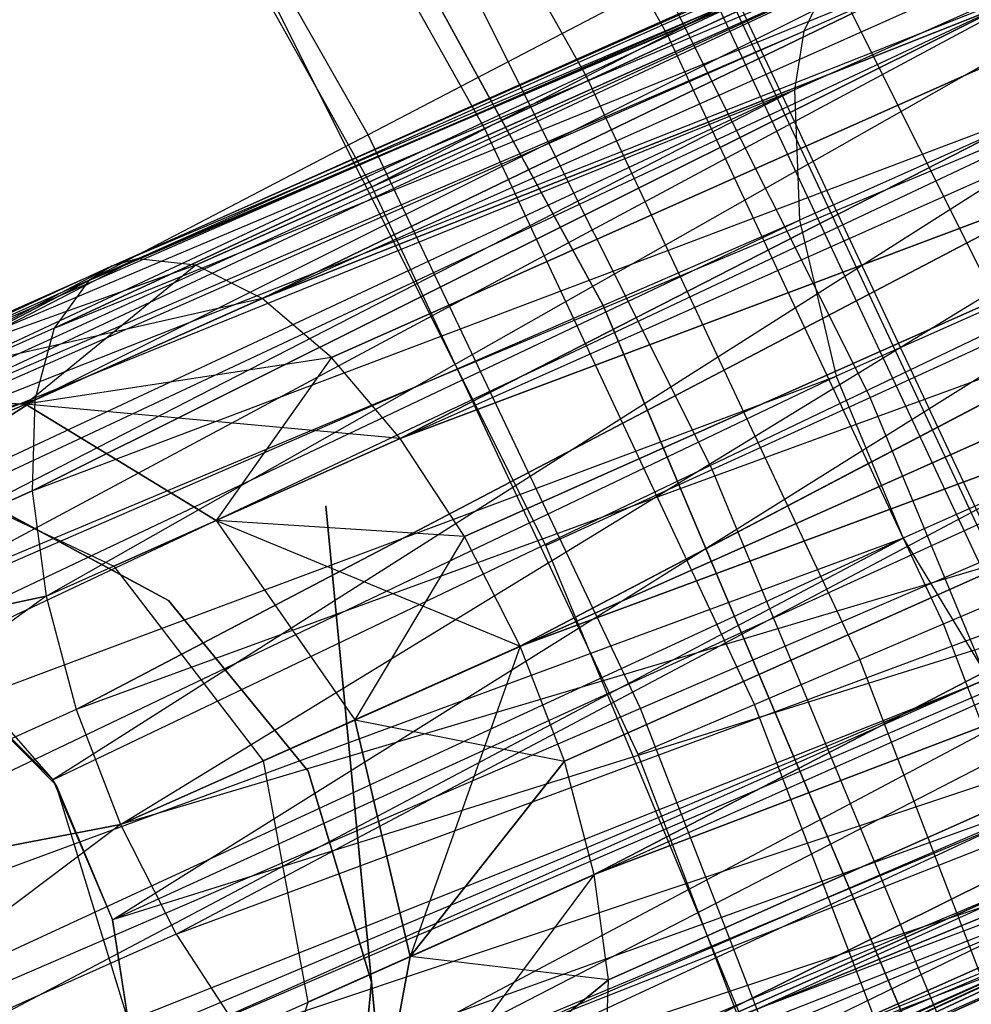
# Model space of a CAD drawing. Extents: x 0.3 to 7.1, y -3.38 to 3.38.
# Tile 324 of 394: x 5.11 to 5.3, y 0.6 to 0.8. Entities that reach past the tile are written whole.
import ezdxf

# ---------------------------------------------------------------- set-up
doc = ezdxf.new("R2010")
doc.units = 0
doc.header["$LTSCALE"] = 2.54
doc.layers.get('0').update_dxf_attribs({"linetype": 'CONTINUOUS'})

# ---------------------------------------------------------------- blocks, each defined once
blk = doc.blocks.new('SINGLES_B_BB_STL')
at = {"color": 0}
for p, q in [((5.23906, 0.79319, 42.07123), (5.17704, 0.90369, 42.07123)), ((5.23906, 0.79319, 42.07123), (5.17704, 0.90369, 42.07123)), ((5.12636, 0.74537, 13.93882), (5.48167, 0.89725, 13.7765)), ((5.12636, 0.74537, 13.93882), (5.48167, 0.89725, 13.7765)), ((5.13076, 0.74813, 14.31155), (5.48167, 0.89725, 14.48477)), ((5.13076, 0.74813, 14.31155), (5.48167, 0.89725, 14.48477)), ((5.13076, 0.74813, 13.94972), (5.48167, 0.89725, 13.7765)), ((5.13076, 0.74813, 13.94972), (5.48167, 0.89725, 13.7765)), ((5.13575, 0.74955, 14.30065), (5.48167, 0.89725, 14.48477)), ((5.13575, 0.74955, 14.30065), (5.48167, 0.89725, 14.48477)), ((5.13575, 0.74955, 13.96062), (5.48167, 0.89725, 13.7765)), ((5.13575, 0.74955, 13.96062), (5.48167, 0.89725, 13.7765)), ((5.48167, 0.89725, 14.48477), (5.14721, 0.74834, 14.27947)), ((5.48167, 0.89725, 14.48477), (5.14721, 0.74834, 14.27947)), ((5.14721, 0.74834, 13.9818), (5.48167, 0.89725, 13.7765)), ((5.14721, 0.74834, 13.9818), (5.48167, 0.89725, 13.7765)), ((5.48167, 0.89725, 14.48477), (5.16008, 0.74181, 14.26016)), ((5.48167, 0.89725, 14.48477), (5.16008, 0.74181, 14.26016)), ((5.16008, 0.74181, 14.0011), (5.48167, 0.89725, 13.7765)), ((5.16008, 0.74181, 14.0011), (5.48167, 0.89725, 13.7765)), ((5.22332, 0.7851, 42.08893), (5.16194, 0.89447, 42.08893)), ((5.22332, 0.7851, 42.08893), (5.16194, 0.89447, 42.08893)), ((5.11584, 0.72211, 13.89833), (5.45547, 0.8919, 13.7368)), ((5.11584, 0.72211, 13.89833), (5.45547, 0.8919, 13.7368)), ((5.45547, 0.8919, 14.52447), (5.11959, 0.73604, 14.34362)), ((5.45547, 0.8919, 14.52447), (5.11959, 0.73604, 14.34362)), ((5.11959, 0.73604, 13.91764), (5.45547, 0.8919, 13.7368)), ((5.11959, 0.73604, 13.91764), (5.45547, 0.8919, 13.7368)), ((5.12636, 0.74537, 14.32245), (5.45547, 0.8919, 14.52447)), ((5.12636, 0.74537, 14.32245), (5.45547, 0.8919, 14.52447)), ((5.12636, 0.74537, 13.93882), (5.45547, 0.8919, 13.7368)), ((5.12636, 0.74537, 13.93882), (5.45547, 0.8919, 13.7368)), ((5.13076, 0.74813, 14.31155), (5.45547, 0.8919, 14.52447)), ((5.13076, 0.74813, 14.31155), (5.45547, 0.8919, 14.52447)), ((5.22655, 0.7405, 41.9), (5.14378, 0.89151, 41.9)), ((5.14378, 0.89151, 41.7), (5.22655, 0.7405, 41.7)), ((5.14378, 0.89151, 41.7), (5.22655, 0.7405, 41.7)), ((5.22655, 0.7405, 41.9), (5.14378, 0.89151, 41.9)), ((5.20349, 0.7749, 42.10029), (5.1429, 0.88285, 42.10029)), ((5.20349, 0.7749, 42.10029), (5.1429, 0.88285, 42.10029)), ((5.18074, 0.77372, 5.06027), (5.11955, 0.88124, 5.06027)), ((5.18074, 0.77372, 5.06027), (5.11955, 0.88124, 5.06027)), ((5.5125, 0.88121, 14.45186), (5.16008, 0.74181, 14.26016)), ((5.5125, 0.88121, 14.45186), (5.16008, 0.74181, 14.26016)), ((5.16008, 0.74181, 14.0011), (5.5125, 0.88121, 13.80941)), ((5.16008, 0.74181, 14.0011), (5.5125, 0.88121, 13.80941)), ((5.5125, 0.88121, 14.45186), (5.17361, 0.73033, 14.24384)), ((5.5125, 0.88121, 14.45186), (5.17361, 0.73033, 14.24384)), ((5.17361, 0.73033, 14.01743), (5.5125, 0.88121, 13.80941)), ((5.17361, 0.73033, 14.01743), (5.5125, 0.88121, 13.80941)), ((5.5125, 0.88121, 14.45186), (5.18702, 0.71458, 14.23145)), ((5.5125, 0.88121, 14.45186), (5.18702, 0.71458, 14.23145)), ((5.18702, 0.71458, 14.02982), (5.5125, 0.88121, 13.80941)), ((5.18702, 0.71458, 14.02982), (5.5125, 0.88121, 13.80941)), ((5.44747, 0.87482, 41.40928), (5.26566, 0.79388, 41.52061)), ((5.44747, 0.87482, 41.40928), (5.26566, 0.79388, 41.52061)), ((5.1218, 0.86997, 42.10421), (5.1815, 0.76359, 42.10421)), ((5.1218, 0.86997, 42.10421), (5.1815, 0.76359, 42.10421)), ((5.43991, 0.86639, 14.56186), (5.11531, 0.70437, 14.37926)), ((5.43991, 0.86639, 14.56186), (5.11531, 0.70437, 14.37926)), ((5.11531, 0.70437, 13.88201), (5.43991, 0.86639, 13.69941)), ((5.11531, 0.70437, 13.88201), (5.43991, 0.86639, 13.69941)), ((5.11584, 0.72211, 14.36293), (5.43991, 0.86639, 14.56186)), ((5.11584, 0.72211, 14.36293), (5.43991, 0.86639, 14.56186)), ((5.11584, 0.72211, 13.89833), (5.43991, 0.86639, 13.69941)), ((5.11584, 0.72211, 13.89833), (5.43991, 0.86639, 13.69941)), ((5.11805, 0.68387, 13.86962), (5.43991, 0.86639, 13.69941)), ((5.11805, 0.68387, 13.86962), (5.43991, 0.86639, 13.69941)), ((5.11959, 0.73604, 14.34362), (5.43991, 0.86639, 14.56186)), ((5.11959, 0.73604, 14.34362), (5.43991, 0.86639, 14.56186)), ((5.44467, 0.86302, 41.39734), (5.2638, 0.78249, 41.50809)), ((5.44467, 0.86302, 41.39734), (5.2638, 0.78249, 41.50809)), ((5.5409, 0.84747, 14.43327), (5.18702, 0.71458, 14.23145)), ((5.5409, 0.84747, 14.43327), (5.18702, 0.71458, 14.23145)), ((5.18702, 0.71458, 14.02982), (5.5409, 0.84747, 13.82799)), ((5.18702, 0.71458, 14.02982), (5.5409, 0.84747, 13.82799)), ((5.5409, 0.84747, 14.43327), (5.19951, 0.69547, 14.22372)), ((5.5409, 0.84747, 14.43327), (5.19951, 0.69547, 14.22372)), ((5.19951, 0.69547, 14.03755), (5.5409, 0.84747, 13.82799)), ((5.19951, 0.69547, 14.03755), (5.5409, 0.84747, 13.82799)), ((5.5409, 0.84747, 14.43327), (5.21038, 0.67411, 14.22109)), ((5.5409, 0.84747, 14.43327), (5.21038, 0.67411, 14.22109)), ((5.21038, 0.67411, 14.04018), (5.5409, 0.84747, 13.82799)), ((5.21038, 0.67411, 14.04018), (5.5409, 0.84747, 13.82799)), ((5.24958, 0.84815, 42.1493), (5.30613, 0.73518, 42.1493)), ((5.24958, 0.84815, 42.1493), (5.30613, 0.73518, 42.1493)), ((5.44425, 0.83701, 41.37954), (5.26478, 0.75711, 41.48944)), ((5.44425, 0.83701, 41.37954), (5.26478, 0.75711, 41.48944)), ((5.29352, 0.8325, 4.91283), (5.18074, 0.77372, 5.06027)), ((5.29352, 0.8325, 4.91283), (5.18074, 0.77372, 5.06027)), ((5.22295, 0.83362, 42.16836), (5.27853, 0.72258, 42.16836)), ((5.22295, 0.83362, 42.16836), (5.27853, 0.72258, 42.16836)), ((5.11531, 0.70437, 14.37926), (5.43855, 0.82657, 14.58838)), ((5.11531, 0.70437, 14.37926), (5.43855, 0.82657, 14.58838)), ((5.11805, 0.68387, 14.39164), (5.43855, 0.82657, 14.58838)), ((5.11805, 0.68387, 14.39164), (5.43855, 0.82657, 14.58838)), ((5.11805, 0.68387, 13.86962), (5.43855, 0.82657, 13.67289)), ((5.11805, 0.68387, 13.86962), (5.43855, 0.82657, 13.67289)), ((5.43855, 0.82657, 14.58838), (5.12388, 0.6618, 14.39938)), ((5.43855, 0.82657, 14.58838), (5.12388, 0.6618, 14.39938)), ((5.12388, 0.6618, 13.86189), (5.43855, 0.82657, 13.67289)), ((5.12388, 0.6618, 13.86189), (5.43855, 0.82657, 13.67289)), ((5.13249, 0.63943, 13.85926), (5.43855, 0.82657, 13.67289)), ((5.13249, 0.63943, 13.85926), (5.43855, 0.82657, 13.67289)), ((5.31737, 0.65927, 41.65421), (5.24099, 0.82246, 41.65421)), ((5.31737, 0.65927, 41.65421), (5.24099, 0.82246, 41.65421)), ((5.19327, 0.81741, 42.18019), (5.24777, 0.70853, 42.18019)), ((5.19327, 0.81741, 42.18019), (5.24777, 0.70853, 42.18019)), ((4.99302, 0.6868, 41.69962), (5.29761, 0.81557, 41.59578)), ((4.99302, 0.6868, 41.69962), (5.29761, 0.81557, 41.59578)), ((4.99302, 0.6868, 41.69962), (5.28072, 0.81489, 41.56472)), ((4.99302, 0.6868, 41.69962), (5.28072, 0.81489, 41.56472)), ((5.29761, 0.81557, 41.59578), (5.03505, 0.69566, 41.72901)), ((5.29761, 0.81557, 41.59578), (5.03505, 0.69566, 41.72901)), ((5.04049, 0.69547, 41.73241), (5.29761, 0.81557, 41.59578)), ((5.04049, 0.69547, 41.73241), (5.29761, 0.81557, 41.59578)), ((4.95934, 0.66199, 41.67088), (5.2727, 0.80868, 41.54523)), ((4.95934, 0.66199, 41.67088), (5.2727, 0.80868, 41.54523)), ((4.99302, 0.6868, 41.69962), (5.2727, 0.80868, 41.54523)), ((4.99302, 0.6868, 41.69962), (5.2727, 0.80868, 41.54523)), ((5.2727, 0.80868, 41.54523), (5.26566, 0.79388, 41.52061)), ((5.2727, 0.80868, 41.54523), (5.26566, 0.79388, 41.52061)), ((5.45053, 0.80621, 41.36851), (5.27193, 0.72669, 41.47787)), ((5.45053, 0.80621, 41.36851), (5.27193, 0.72669, 41.47787)), ((5.31728, 0.80489, 41.62273), (5.04049, 0.69547, 41.73241)), ((5.31728, 0.80489, 41.62273), (5.04049, 0.69547, 41.73241)), ((5.07004, 0.68902, 41.74929), (5.31728, 0.80489, 41.62273)), ((5.07004, 0.68902, 41.74929), (5.31728, 0.80489, 41.62273)), ((5.08605, 0.68116, 41.75718), (5.31728, 0.80489, 41.62273)), ((5.08605, 0.68116, 41.75718), (5.31728, 0.80489, 41.62273)), ((5.56037, 0.80374, 14.43327), (5.21038, 0.67411, 14.22109)), ((5.56037, 0.80374, 14.43327), (5.21038, 0.67411, 14.22109)), ((5.21038, 0.67411, 14.04018), (5.56037, 0.80374, 13.82799)), ((5.21038, 0.67411, 14.04018), (5.56037, 0.80374, 13.82799)), ((5.56037, 0.80374, 14.43327), (5.21898, 0.65175, 14.22372)), ((5.56037, 0.80374, 14.43327), (5.21898, 0.65175, 14.22372)), ((5.21898, 0.65175, 14.03755), (5.56037, 0.80374, 13.82799)), ((5.21898, 0.65175, 14.03755), (5.56037, 0.80374, 13.82799)), ((5.56037, 0.80374, 14.43327), (5.22482, 0.62967, 14.23145)), ((5.56037, 0.80374, 14.43327), (5.22482, 0.62967, 14.23145)), ((5.22482, 0.62967, 14.02982), (5.56037, 0.80374, 13.82799)), ((5.22482, 0.62967, 14.02982), (5.56037, 0.80374, 13.82799)), ((5.21538, 0.69374, 42.18421), (5.16202, 0.80035, 42.18421)), ((5.21538, 0.69374, 42.18421), (5.16202, 0.80035, 42.18421)), ((5.3069, 0.68443, 42.02421), (5.25265, 0.80017, 42.02421)), ((5.3069, 0.68443, 42.02421), (5.25265, 0.80017, 42.02421)), ((5.23906, 0.79319, 42.07123), (5.24916, 0.79838, 42.04893)), ((5.23906, 0.79319, 42.07123), (5.24916, 0.79838, 42.04893)), ((5.3033, 0.6829, 42.04893), (5.24916, 0.79838, 42.04893)), ((5.3033, 0.6829, 42.04893), (5.24916, 0.79838, 42.04893)), ((4.9558, 0.65776, 41.66739), (5.26566, 0.79388, 41.52061)), ((4.9558, 0.65776, 41.66739), (5.26566, 0.79388, 41.52061)), ((4.95934, 0.66199, 41.67088), (5.26566, 0.79388, 41.52061)), ((4.95934, 0.66199, 41.67088), (5.26566, 0.79388, 41.52061)), ((5.26566, 0.79388, 41.52061), (5.2638, 0.78249, 41.50809)), ((5.26566, 0.79388, 41.52061), (5.2638, 0.78249, 41.50809)), ((5.22332, 0.7851, 42.08893), (5.23906, 0.79319, 42.07123)), ((5.22332, 0.7851, 42.08893), (5.23906, 0.79319, 42.07123)), ((5.29284, 0.67846, 42.07123), (5.23906, 0.79319, 42.07123)), ((5.29284, 0.67846, 42.07123), (5.23906, 0.79319, 42.07123)), ((5.08605, 0.68116, 41.75718), (5.33613, 0.78589, 41.64151)), ((5.08605, 0.68116, 41.75718), (5.33613, 0.78589, 41.64151)), ((5.09729, 0.67324, 41.76202), (5.33613, 0.78589, 41.64151)), ((5.09729, 0.67324, 41.76202), (5.33613, 0.78589, 41.64151)), ((5.33613, 0.78589, 41.64151), (5.11935, 0.64808, 41.76883)), ((5.33613, 0.78589, 41.64151), (5.11935, 0.64808, 41.76883)), ((5.20349, 0.7749, 42.10029), (5.22332, 0.7851, 42.08893)), ((5.20349, 0.7749, 42.10029), (5.22332, 0.7851, 42.08893)), ((5.27655, 0.67154, 42.08893), (5.22332, 0.7851, 42.08893)), ((5.27655, 0.67154, 42.08893), (5.22332, 0.7851, 42.08893)), ((4.93594, 0.61433, 41.6422), (5.2638, 0.78249, 41.50809)), ((4.93594, 0.61433, 41.6422), (5.2638, 0.78249, 41.50809)), ((4.94078, 0.63138, 41.65019), (5.2638, 0.78249, 41.50809)), ((4.94078, 0.63138, 41.65019), (5.2638, 0.78249, 41.50809)), ((4.9558, 0.65776, 41.66739), (5.2638, 0.78249, 41.50809)), ((4.9558, 0.65776, 41.66739), (5.2638, 0.78249, 41.50809)), ((5.2638, 0.78249, 41.50809), (5.26478, 0.75711, 41.48944)), ((5.2638, 0.78249, 41.50809), (5.26478, 0.75711, 41.48944)), ((5.4517, 0.78156, 14.59795), (5.12388, 0.6618, 14.39938)), ((5.4517, 0.78156, 14.59795), (5.12388, 0.6618, 14.39938)), ((5.13249, 0.63943, 14.40201), (5.4517, 0.78156, 14.59795)), ((5.13249, 0.63943, 14.40201), (5.4517, 0.78156, 14.59795)), ((5.4517, 0.78156, 13.66332), (5.13249, 0.63943, 13.85926)), ((5.4517, 0.78156, 13.66332), (5.13249, 0.63943, 13.85926)), ((5.14335, 0.61807, 13.86189), (5.4517, 0.78156, 13.66332)), ((5.14335, 0.61807, 13.86189), (5.4517, 0.78156, 13.66332)), ((5.1815, 0.76359, 42.10421), (5.20349, 0.7749, 42.10029)), ((5.1815, 0.76359, 42.10421), (5.20349, 0.7749, 42.10029)), ((5.25603, 0.66281, 42.10029), (5.20349, 0.7749, 42.10029)), ((5.25603, 0.66281, 42.10029), (5.20349, 0.7749, 42.10029)), ((5.46342, 0.7746, 41.36676), (5.28496, 0.69514, 41.47603)), ((5.46342, 0.7746, 41.36676), (5.28496, 0.69514, 41.47603)), ((5.18074, 0.77372, 5.06027), (5.05923, 0.71039, 5.19861)), ((5.18074, 0.77372, 5.06027), (5.05923, 0.71039, 5.19861)), ((5.23383, 0.66198, 5.06027), (5.18074, 0.77372, 5.06027)), ((5.23383, 0.66198, 5.06027), (5.18074, 0.77372, 5.06027)), ((5.1815, 0.76359, 42.10421), (5.23328, 0.65314, 42.10421)), ((5.1815, 0.76359, 42.10421), (5.23328, 0.65314, 42.10421)), ((5.11935, 0.64808, 41.76883), (5.35349, 0.76007, 41.65211)), ((5.11935, 0.64808, 41.76883), (5.35349, 0.76007, 41.65211)), ((5.13096, 0.62084, 41.76851), (5.35349, 0.76007, 41.65211)), ((5.13096, 0.62084, 41.76851), (5.35349, 0.76007, 41.65211)), ((5.56644, 0.76005, 14.45186), (5.22482, 0.62967, 14.23145)), ((5.56644, 0.76005, 14.45186), (5.22482, 0.62967, 14.23145)), ((5.22482, 0.62967, 14.02982), (5.56644, 0.76005, 13.80941)), ((5.22482, 0.62967, 14.02982), (5.56644, 0.76005, 13.80941)), ((5.56644, 0.76005, 14.45186), (5.22703, 0.59144, 14.26016)), ((5.56644, 0.76005, 14.45186), (5.22703, 0.59144, 14.26016)), ((5.22703, 0.59144, 14.0011), (5.56644, 0.76005, 13.80941)), ((5.22703, 0.59144, 14.0011), (5.56644, 0.76005, 13.80941)), ((5.56644, 0.76005, 14.45186), (5.22756, 0.60917, 14.24384)), ((5.56644, 0.76005, 14.45186), (5.22756, 0.60917, 14.24384)), ((5.22756, 0.60917, 14.01743), (5.56644, 0.76005, 13.80941)), ((5.22756, 0.60917, 14.01743), (5.56644, 0.76005, 13.80941)), ((4.9343, 0.6006, 41.63722), (5.26478, 0.75711, 41.48944)), ((4.9343, 0.6006, 41.63722), (5.26478, 0.75711, 41.48944)), ((4.93594, 0.61433, 41.6422), (5.26478, 0.75711, 41.48944)), ((4.93594, 0.61433, 41.6422), (5.26478, 0.75711, 41.48944)), ((5.26478, 0.75711, 41.48944), (5.27193, 0.72669, 41.47787)), ((5.26478, 0.75711, 41.48944), (5.27193, 0.72669, 41.47787)), ((5.13575, 0.74955, 13.96062), (5.0438, 0.7023, 13.9829)), ((5.13575, 0.74955, 13.96062), (5.0438, 0.7023, 13.9829)), ((5.13076, 0.74813, 14.31155), (5.0438, 0.7023, 14.27836)), ((5.13076, 0.74813, 14.31155), (5.0438, 0.7023, 14.27836)), ((5.13076, 0.74813, 13.94972), (5.0438, 0.7023, 13.9829)), ((5.13076, 0.74813, 13.94972), (5.0438, 0.7023, 13.9829)), ((5.13575, 0.74955, 14.30065), (5.07525, 0.72261, 14.24855)), ((5.13575, 0.74955, 13.96062), (5.07525, 0.72261, 14.01272)), ((5.13575, 0.74955, 13.96062), (5.07525, 0.72261, 14.01272)), ((5.13575, 0.74955, 14.30065), (5.07525, 0.72261, 14.24855)), ((5.14721, 0.74834, 13.9818), (5.07525, 0.72261, 14.01272)), ((5.14721, 0.74834, 13.9818), (5.07525, 0.72261, 14.01272)), ((5.14721, 0.74834, 14.27947), (5.07525, 0.72261, 14.24855)), ((5.14721, 0.74834, 14.27947), (5.07525, 0.72261, 14.24855)), ((5.13076, 0.74813, 14.31155), (5.07525, 0.72261, 14.24855)), ((5.13076, 0.74813, 14.31155), (5.07525, 0.72261, 14.24855)), ((5.14721, 0.74834, 14.27947), (5.11399, 0.72128, 14.22048)), ((5.14721, 0.74834, 14.27947), (5.11399, 0.72128, 14.22048)), ((5.13076, 0.74813, 14.31155), (5.12636, 0.74537, 14.32245)), ((5.13076, 0.74813, 14.31155), (5.12636, 0.74537, 14.32245)), ((5.13076, 0.74813, 13.94972), (5.12636, 0.74537, 13.93882)), ((5.13076, 0.74813, 13.94972), (5.12636, 0.74537, 13.93882)), ((5.13575, 0.74955, 13.96062), (5.13076, 0.74813, 13.94972)), ((5.13575, 0.74955, 13.96062), (5.13076, 0.74813, 13.94972)), ((5.14721, 0.74834, 14.27947), (5.13575, 0.74955, 14.30065)), ((5.14721, 0.74834, 13.9818), (5.13575, 0.74955, 13.96062)), ((5.14721, 0.74834, 14.27947), (5.13575, 0.74955, 14.30065)), ((5.14721, 0.74834, 13.9818), (5.13575, 0.74955, 13.96062)), ((5.16008, 0.74181, 14.26016), (5.14721, 0.74834, 14.27947)), ((5.16008, 0.74181, 14.0011), (5.14721, 0.74834, 13.9818)), ((5.16008, 0.74181, 14.26016), (5.14721, 0.74834, 14.27947)), ((5.16008, 0.74181, 14.0011), (5.14721, 0.74834, 13.9818)), ((5.0438, 0.7023, 13.9829), (5.12636, 0.74537, 13.93882)), ((5.12636, 0.74537, 14.32245), (5.0438, 0.7023, 14.27836)), ((5.12636, 0.74537, 14.32245), (5.0438, 0.7023, 14.27836)), ((5.0438, 0.7023, 13.9829), (5.12636, 0.74537, 13.93882)), ((5.12636, 0.74537, 14.32245), (5.11959, 0.73604, 14.34362)), ((5.12636, 0.74537, 13.93882), (5.11959, 0.73604, 13.91764)), ((5.12636, 0.74537, 14.32245), (5.11959, 0.73604, 14.34362)), ((5.12636, 0.74537, 13.93882), (5.11959, 0.73604, 13.91764)), ((5.16008, 0.74181, 14.0011), (5.07525, 0.72261, 14.01272)), ((5.16008, 0.74181, 14.0011), (5.07525, 0.72261, 14.01272)), ((5.11399, 0.72128, 14.04079), (5.16008, 0.74181, 14.0011)), ((5.11399, 0.72128, 14.04079), (5.16008, 0.74181, 14.0011)), ((5.16008, 0.74181, 14.26016), (5.11399, 0.72128, 14.22048)), ((5.16008, 0.74181, 14.26016), (5.11399, 0.72128, 14.22048)), ((5.47636, 0.74166, 14.58838), (5.13249, 0.63943, 14.40201)), ((5.47636, 0.74166, 14.58838), (5.13249, 0.63943, 14.40201)), ((5.14335, 0.61807, 14.39938), (5.47636, 0.74166, 14.58838)), ((5.14335, 0.61807, 14.39938), (5.47636, 0.74166, 14.58838)), ((5.14335, 0.61807, 13.86189), (5.47636, 0.74166, 13.67289)), ((5.14335, 0.61807, 13.86189), (5.47636, 0.74166, 13.67289)), ((5.15585, 0.59896, 14.39164), (5.47636, 0.74166, 14.58838)), ((5.15585, 0.59896, 14.39164), (5.47636, 0.74166, 14.58838)), ((5.15585, 0.59896, 13.86962), (5.47636, 0.74166, 13.67289)), ((5.15585, 0.59896, 13.86962), (5.47636, 0.74166, 13.67289)), ((5.17361, 0.73033, 14.24384), (5.16008, 0.74181, 14.26016)), ((5.17361, 0.73033, 14.01743), (5.16008, 0.74181, 14.0011)), ((5.17361, 0.73033, 14.24384), (5.16008, 0.74181, 14.26016)), ((5.17361, 0.73033, 14.01743), (5.16008, 0.74181, 14.0011)), ((5.16925, 0.58321, 13.88201), (5.47636, 0.74166, 13.67289)), ((5.16925, 0.58321, 13.88201), (5.47636, 0.74166, 13.67289)), ((5.29361, 0.58188, 41.9), (5.22655, 0.7405, 41.9)), ((5.22655, 0.7405, 41.7), (5.29361, 0.58188, 41.7)), ((5.22655, 0.7405, 41.7), (5.29361, 0.58188, 41.7)), ((5.22655, 0.7405, 41.7), (5.22655, 0.7405, 41.9)), ((5.29361, 0.58188, 41.9), (5.22655, 0.7405, 41.9)), ((5.22655, 0.7405, 41.7), (5.22655, 0.7405, 41.9)), ((5.11959, 0.73604, 13.91764), (5.0438, 0.7023, 13.9829)), ((5.11959, 0.73604, 13.91764), (5.0438, 0.7023, 13.9829)), ((5.11959, 0.73604, 14.34362), (5.0438, 0.7023, 14.27836)), ((5.11959, 0.73604, 14.34362), (5.0438, 0.7023, 14.27836)), ((5.11959, 0.73604, 14.34362), (5.11584, 0.72211, 14.36293)), ((5.11959, 0.73604, 13.91764), (5.11584, 0.72211, 13.89833)), ((5.11959, 0.73604, 14.34362), (5.11584, 0.72211, 14.36293)), ((5.11959, 0.73604, 13.91764), (5.11584, 0.72211, 13.89833)), ((5.27853, 0.72258, 42.16836), (5.30613, 0.73518, 42.1493)), ((5.27853, 0.72258, 42.16836), (5.30613, 0.73518, 42.1493)), ((5.17361, 0.73033, 14.01743), (5.11399, 0.72128, 14.04079)), ((5.17361, 0.73033, 14.01743), (5.11399, 0.72128, 14.04079)), ((5.17361, 0.73033, 14.24384), (5.11399, 0.72128, 14.22048)), ((5.17361, 0.73033, 14.24384), (5.11399, 0.72128, 14.22048)), ((5.13096, 0.62084, 41.76851), (5.36787, 0.72902, 41.6531)), ((5.13096, 0.62084, 41.76851), (5.36787, 0.72902, 41.6531)), ((5.17361, 0.73033, 14.24384), (5.15114, 0.69861, 14.20056)), ((5.17361, 0.73033, 14.24384), (5.15114, 0.69861, 14.20056)), ((5.18702, 0.71458, 14.23145), (5.17361, 0.73033, 14.24384)), ((5.18702, 0.71458, 14.02982), (5.17361, 0.73033, 14.01743)), ((5.18702, 0.71458, 14.23145), (5.17361, 0.73033, 14.24384)), ((5.18702, 0.71458, 14.02982), (5.17361, 0.73033, 14.01743)), ((4.9343, 0.6006, 41.63722), (5.27193, 0.72669, 41.47787)), ((4.9343, 0.6006, 41.63722), (5.27193, 0.72669, 41.47787)), ((4.93828, 0.56733, 41.63025), (5.27193, 0.72669, 41.47787)), ((4.93828, 0.56733, 41.63025), (5.27193, 0.72669, 41.47787)), ((5.27193, 0.72669, 41.47787), (5.28496, 0.69514, 41.47603)), ((5.27193, 0.72669, 41.47787), (5.28496, 0.69514, 41.47603)), ((5.55773, 0.72641, 14.48477), (5.2165, 0.56817, 14.30065)), ((5.55773, 0.72641, 14.48477), (5.2165, 0.56817, 14.30065)), ((5.2165, 0.56817, 13.96062), (5.55773, 0.72641, 13.7765)), ((5.2165, 0.56817, 13.96062), (5.55773, 0.72641, 13.7765)), ((5.55773, 0.72641, 14.48477), (5.22327, 0.5775, 14.27947)), ((5.55773, 0.72641, 14.48477), (5.22327, 0.5775, 14.27947)), ((5.22327, 0.5775, 13.9818), (5.55773, 0.72641, 13.7765)), ((5.22327, 0.5775, 13.9818), (5.55773, 0.72641, 13.7765)), ((5.55773, 0.72641, 14.48477), (5.22703, 0.59144, 14.26016)), ((5.55773, 0.72641, 14.48477), (5.22703, 0.59144, 14.26016)), ((5.22703, 0.59144, 14.0011), (5.55773, 0.72641, 13.7765)), ((5.22703, 0.59144, 14.0011), (5.55773, 0.72641, 13.7765)), ((5.11584, 0.72211, 13.89833), (5.02683, 0.66498, 13.95819)), ((5.11584, 0.72211, 13.89833), (5.02683, 0.66498, 13.95819)), ((5.02683, 0.66498, 14.30308), (5.11584, 0.72211, 14.36293)), ((5.02683, 0.66498, 14.30308), (5.11584, 0.72211, 14.36293)), ((5.11584, 0.72211, 13.89833), (5.0438, 0.7023, 13.9829)), ((5.11584, 0.72211, 13.89833), (5.0438, 0.7023, 13.9829)), ((5.0438, 0.7023, 14.27836), (5.11584, 0.72211, 14.36293)), ((5.0438, 0.7023, 14.27836), (5.11584, 0.72211, 14.36293)), ((5.07525, 0.72261, 14.01272), (5.11399, 0.72128, 14.04079)), ((5.11399, 0.72128, 14.22048), (5.07525, 0.72261, 14.24855)), ((5.07525, 0.72261, 14.01272), (5.11399, 0.72128, 14.04079)), ((5.11399, 0.72128, 14.22048), (5.07525, 0.72261, 14.24855)), ((5.08837, 0.70988, 14.09854), (5.11399, 0.72128, 14.04079)), ((5.08837, 0.70988, 14.09854), (5.11399, 0.72128, 14.04079)), ((5.11399, 0.72128, 14.22048), (5.08837, 0.70988, 14.16273)), ((5.11399, 0.72128, 14.22048), (5.08837, 0.70988, 14.16273)), ((5.15114, 0.69861, 14.06071), (5.11399, 0.72128, 14.04079)), ((5.11399, 0.72128, 14.22048), (5.15114, 0.69861, 14.20056)), ((5.18702, 0.71458, 14.02982), (5.11399, 0.72128, 14.04079)), ((5.15114, 0.69861, 14.06071), (5.11399, 0.72128, 14.04079)), ((5.18702, 0.71458, 14.02982), (5.11399, 0.72128, 14.04079)), ((5.11399, 0.72128, 14.22048), (5.15114, 0.69861, 14.20056)), ((5.11584, 0.72211, 14.36293), (5.11531, 0.70437, 14.37926)), ((5.11584, 0.72211, 13.89833), (5.11531, 0.70437, 13.88201)), ((5.11584, 0.72211, 14.36293), (5.11531, 0.70437, 14.37926)), ((5.11584, 0.72211, 13.89833), (5.11531, 0.70437, 13.88201)), ((5.24777, 0.70853, 42.18019), (5.27853, 0.72258, 42.16836)), ((5.24777, 0.70853, 42.18019), (5.27853, 0.72258, 42.16836)), ((5.32605, 0.60787, 42.16836), (5.27853, 0.72258, 42.16836)), ((5.32605, 0.60787, 42.16836), (5.27853, 0.72258, 42.16836)), ((5.15585, 0.59896, 14.39164), (5.50686, 0.71603, 14.56186)), ((5.15585, 0.59896, 14.39164), (5.50686, 0.71603, 14.56186)), ((5.16925, 0.58321, 14.37926), (5.50686, 0.71603, 14.56186)), ((5.16925, 0.58321, 14.37926), (5.50686, 0.71603, 14.56186)), ((5.16925, 0.58321, 13.88201), (5.50686, 0.71603, 13.69941)), ((5.16925, 0.58321, 13.88201), (5.50686, 0.71603, 13.69941)), ((5.50686, 0.71603, 14.56186), (5.18278, 0.57174, 14.36293)), ((5.50686, 0.71603, 14.56186), (5.18278, 0.57174, 14.36293)), ((5.18278, 0.57174, 13.89833), (5.50686, 0.71603, 13.69941)), ((5.18278, 0.57174, 13.89833), (5.50686, 0.71603, 13.69941)), ((5.19565, 0.56521, 13.91764), (5.50686, 0.71603, 13.69941)), ((5.19565, 0.56521, 13.91764), (5.50686, 0.71603, 13.69941)), ((5.18702, 0.71458, 14.02982), (5.15114, 0.69861, 14.06071)), ((5.18702, 0.71458, 14.02982), (5.15114, 0.69861, 14.06071)), ((5.18702, 0.71458, 14.23145), (5.15114, 0.69861, 14.20056)), ((5.18702, 0.71458, 14.23145), (5.15114, 0.69861, 14.20056)), ((5.19951, 0.69547, 14.22372), (5.18702, 0.71458, 14.23145)), ((5.19951, 0.69547, 14.03755), (5.18702, 0.71458, 14.02982)), ((5.19951, 0.69547, 14.22372), (5.18702, 0.71458, 14.23145)), ((5.19951, 0.69547, 14.03755), (5.18702, 0.71458, 14.02982)), ((5.35064, 0.71227, 4.91283), (5.23383, 0.66198, 5.06027)), ((5.35064, 0.71227, 4.91283), (5.23383, 0.66198, 5.06027)), ((5.08837, 0.70988, 14.09854), (5.1312, 0.68973, 14.10565)), ((5.08837, 0.70988, 14.16273), (5.1312, 0.68973, 14.15562)), ((5.08837, 0.70988, 14.09854), (5.1312, 0.68973, 14.10565)), ((5.08837, 0.70988, 14.16273), (5.1312, 0.68973, 14.15562)), ((5.18278, 0.57174, 14.36293), (5.53623, 0.71052, 14.52447)), ((5.18278, 0.57174, 14.36293), (5.53623, 0.71052, 14.52447)), ((5.19565, 0.56521, 14.34362), (5.53623, 0.71052, 14.52447)), ((5.19565, 0.56521, 14.34362), (5.53623, 0.71052, 14.52447)), ((5.19565, 0.56521, 13.91764), (5.53623, 0.71052, 13.7368)), ((5.19565, 0.56521, 13.91764), (5.53623, 0.71052, 13.7368)), ((5.53623, 0.71052, 14.52447), (5.20712, 0.56399, 14.32245)), ((5.53623, 0.71052, 14.52447), (5.20712, 0.56399, 14.32245)), ((5.20712, 0.56399, 13.93882), (5.53623, 0.71052, 13.7368)), ((5.20712, 0.56399, 13.93882), (5.53623, 0.71052, 13.7368)), ((5.53623, 0.71052, 14.52447), (5.2165, 0.56817, 14.30065)), ((5.53623, 0.71052, 14.52447), (5.2165, 0.56817, 14.30065)), ((5.2165, 0.56817, 13.96062), (5.53623, 0.71052, 13.7368)), ((5.2165, 0.56817, 13.96062), (5.53623, 0.71052, 13.7368)), ((5.21538, 0.69374, 42.18421), (5.24777, 0.70853, 42.18019)), ((5.21538, 0.69374, 42.18421), (5.24777, 0.70853, 42.18019)), ((5.29436, 0.59605, 42.18019), (5.24777, 0.70853, 42.18019)), ((5.29436, 0.59605, 42.18019), (5.24777, 0.70853, 42.18019)), ((5.11531, 0.70437, 13.88201), (5.02683, 0.66498, 13.95819)), ((5.11531, 0.70437, 13.88201), (5.02683, 0.66498, 13.95819)), ((5.02683, 0.66498, 14.30308), (5.11531, 0.70437, 14.37926)), ((5.02683, 0.66498, 14.30308), (5.11531, 0.70437, 14.37926)), ((5.11531, 0.70437, 14.37926), (5.11805, 0.68387, 14.39164)), ((5.11531, 0.70437, 13.88201), (5.11805, 0.68387, 13.86962)), ((5.11531, 0.70437, 14.37926), (5.11805, 0.68387, 14.39164)), ((5.11531, 0.70437, 13.88201), (5.11805, 0.68387, 13.86962)), ((5.10408, 0.70336, 41.9), (5.14188, 0.68305, 41.9)), ((5.14188, 0.68305, 41.7), (5.10408, 0.70336, 41.7)), ((5.14188, 0.68305, 41.7), (5.10408, 0.70336, 41.7)), ((5.10408, 0.70336, 41.9), (5.14188, 0.68305, 41.9)), ((5.18141, 0.60871, 41.9), (5.17249, 0.70146, 41.9)), ((5.19613, 0.45601, 41.9), (5.17249, 0.70146, 41.9)), ((5.17249, 0.70146, 41.7), (5.19613, 0.45601, 41.7)), ((5.17249, 0.70146, 41.7), (5.18141, 0.60871, 41.7)), ((5.1312, 0.68973, 14.10565), (5.15114, 0.69861, 14.06071)), ((5.15114, 0.69861, 14.20056), (5.1312, 0.68973, 14.15562)), ((5.1312, 0.68973, 14.10565), (5.15114, 0.69861, 14.06071)), ((5.15114, 0.69861, 14.20056), (5.1312, 0.68973, 14.15562)), ((5.19951, 0.69547, 14.03755), (5.15114, 0.69861, 14.06071)), ((5.15114, 0.69861, 14.06071), (5.21038, 0.67411, 14.04018)), ((5.19951, 0.69547, 14.03755), (5.15114, 0.69861, 14.06071)), ((5.19951, 0.69547, 14.22372), (5.15114, 0.69861, 14.20056)), ((5.15114, 0.69861, 14.06071), (5.21038, 0.67411, 14.04018)), ((5.15114, 0.69861, 14.06071), (5.17819, 0.65978, 14.06789)), ((5.15114, 0.69861, 14.06071), (5.17819, 0.65978, 14.06789)), ((5.15114, 0.69861, 14.20056), (5.17819, 0.65978, 14.19337)), ((5.15114, 0.69861, 14.20056), (5.17819, 0.65978, 14.19337)), ((5.19951, 0.69547, 14.22372), (5.15114, 0.69861, 14.20056)), ((5.37673, 0.69768, 41.6439), (5.12986, 0.56659, 41.75264)), ((5.37673, 0.69768, 41.6439), (5.12986, 0.56659, 41.75264)), ((5.37673, 0.69768, 41.6439), (5.13096, 0.62084, 41.76851)), ((5.37673, 0.69768, 41.6439), (5.13096, 0.62084, 41.76851)), ((5.13403, 0.60121, 41.76495), (5.37673, 0.69768, 41.6439)), ((5.13403, 0.60121, 41.76495), (5.37673, 0.69768, 41.6439)), ((5.13417, 0.59378, 41.76296), (5.37673, 0.69768, 41.6439)), ((5.13417, 0.59378, 41.76296), (5.37673, 0.69768, 41.6439)), ((5.28496, 0.69514, 41.47603), (4.93828, 0.56733, 41.63025)), ((5.28496, 0.69514, 41.47603), (4.93828, 0.56733, 41.63025)), ((4.95071, 0.54059, 41.63059), (5.28496, 0.69514, 41.47603)), ((4.95071, 0.54059, 41.63059), (5.28496, 0.69514, 41.47603)), ((4.96325, 0.52517, 41.63424), (5.28496, 0.69514, 41.47603)), ((4.96325, 0.52517, 41.63424), (5.28496, 0.69514, 41.47603)), ((5.19951, 0.69547, 14.22372), (5.17819, 0.65978, 14.19337)), ((5.19951, 0.69547, 14.22372), (5.17819, 0.65978, 14.19337)), ((5.21038, 0.67411, 14.22109), (5.19951, 0.69547, 14.22372)), ((5.21038, 0.67411, 14.04018), (5.19951, 0.69547, 14.03755)), ((5.21038, 0.67411, 14.22109), (5.19951, 0.69547, 14.22372)), ((5.21038, 0.67411, 14.04018), (5.19951, 0.69547, 14.03755)), ((5.28496, 0.69514, 41.47603), (5.30153, 0.66789, 41.48405)), ((5.28496, 0.69514, 41.47603), (5.30153, 0.66789, 41.48405)), ((5.261, 0.58361, 42.18421), (5.21538, 0.69374, 42.18421)), ((5.261, 0.58361, 42.18421), (5.21538, 0.69374, 42.18421)), ((5.1312, 0.68973, 14.15562), (5.1312, 0.68973, 14.10565)), ((5.1312, 0.68973, 14.10565), (5.1603, 0.65181, 14.10822)), ((5.1312, 0.68973, 14.15562), (5.1312, 0.68973, 14.10565)), ((5.1312, 0.68973, 14.15562), (5.1603, 0.65181, 14.15305)), ((5.1312, 0.68973, 14.10565), (5.1603, 0.65181, 14.10822)), ((5.1312, 0.68973, 14.15562), (5.1603, 0.65181, 14.15305)), ((5.02683, 0.66498, 13.95819), (5.11805, 0.68387, 13.86962)), ((5.11805, 0.68387, 14.39164), (5.02683, 0.66498, 14.30308)), ((5.02683, 0.66498, 13.95819), (5.11805, 0.68387, 13.86962)), ((5.11805, 0.68387, 14.39164), (5.02683, 0.66498, 14.30308)), ((5.11805, 0.68387, 13.86962), (5.02825, 0.61922, 13.94423)), ((5.11805, 0.68387, 13.86962), (5.02825, 0.61922, 13.94423)), ((5.11805, 0.68387, 14.39164), (5.02825, 0.61922, 14.31703)), ((5.11805, 0.68387, 14.39164), (5.02825, 0.61922, 14.31703)), ((5.11805, 0.68387, 14.39164), (5.12388, 0.6618, 14.39938)), ((5.11805, 0.68387, 13.86962), (5.12388, 0.6618, 13.86189)), ((5.11805, 0.68387, 14.39164), (5.12388, 0.6618, 14.39938)), ((5.11805, 0.68387, 13.86962), (5.12388, 0.6618, 13.86189)), ((5.14188, 0.68305, 41.9), (5.16904, 0.64981, 41.9)), ((5.16904, 0.64981, 41.7), (5.14188, 0.68305, 41.7)), ((5.14188, 0.68305, 41.7), (5.14188, 0.68305, 41.9)), ((5.14188, 0.68305, 41.7), (5.14188, 0.68305, 41.9)), ((5.16904, 0.64981, 41.7), (5.14188, 0.68305, 41.7)), ((5.14188, 0.68305, 41.9), (5.16904, 0.64981, 41.9)), ((5.29284, 0.67846, 42.07123), (5.3033, 0.6829, 42.04893)), ((5.29284, 0.67846, 42.07123), (5.3033, 0.6829, 42.04893)), ((5.11997, 0.64705, 41.90698), (5.08626, 0.68103, 41.90698)), ((5.08626, 0.68103, 41.90698), (5.11935, 0.64808, 41.76883)), ((5.08626, 0.68103, 41.90698), (5.11935, 0.64808, 41.76883)), ((5.11997, 0.64705, 41.90698), (5.08626, 0.68103, 41.90698)), ((5.27655, 0.67154, 42.08893), (5.29284, 0.67846, 42.07123)), ((5.27655, 0.67154, 42.08893), (5.29284, 0.67846, 42.07123)), ((5.33811, 0.56011, 42.07123), (5.29284, 0.67846, 42.07123)), ((5.33811, 0.56011, 42.07123), (5.29284, 0.67846, 42.07123)), ((5.09729, 0.67324, 41.76202), (5.11935, 0.64808, 41.76883)), ((5.09729, 0.67324, 41.76202), (5.11935, 0.64808, 41.76883)), ((5.21038, 0.67411, 14.04018), (5.17819, 0.65978, 14.06789)), ((5.17819, 0.65978, 14.19337), (5.21038, 0.67411, 14.22109)), ((5.21038, 0.67411, 14.04018), (5.17819, 0.65978, 14.06789)), ((5.17819, 0.65978, 14.19337), (5.21038, 0.67411, 14.22109)), ((5.21038, 0.67411, 14.22109), (5.18894, 0.6137, 14.20056)), ((5.21038, 0.67411, 14.22109), (5.18894, 0.6137, 14.20056)), ((5.21898, 0.65175, 14.22372), (5.21038, 0.67411, 14.22109)), ((5.21898, 0.65175, 14.03755), (5.21038, 0.67411, 14.04018)), ((5.21898, 0.65175, 14.22372), (5.21038, 0.67411, 14.22109)), ((5.21898, 0.65175, 14.03755), (5.21038, 0.67411, 14.04018)), ((5.25603, 0.66281, 42.10029), (5.27655, 0.67154, 42.08893)), ((5.25603, 0.66281, 42.10029), (5.27655, 0.67154, 42.08893)), ((5.32136, 0.55439, 42.08893), (5.27655, 0.67154, 42.08893)), ((5.32136, 0.55439, 42.08893), (5.27655, 0.67154, 42.08893)), ((5.12986, 0.56659, 41.75264), (5.37929, 0.67074, 41.62686)), ((5.12986, 0.56659, 41.75264), (5.37929, 0.67074, 41.62686)), ((4.96325, 0.52517, 41.63424), (5.30153, 0.66789, 41.48405)), ((4.96325, 0.52517, 41.63424), (5.30153, 0.66789, 41.48405)), ((4.96849, 0.52027, 41.6362), (5.30153, 0.66789, 41.48405)), ((4.96849, 0.52027, 41.6362), (5.30153, 0.66789, 41.48405)), ((5.12388, 0.6618, 13.86189), (5.02825, 0.61922, 13.94423)), ((5.12388, 0.6618, 13.86189), (5.02825, 0.61922, 13.94423)), ((5.12388, 0.6618, 14.39938), (5.02825, 0.61922, 14.31703)), ((5.12388, 0.6618, 14.39938), (5.02825, 0.61922, 14.31703)), ((5.23383, 0.66198, 5.06027), (5.10797, 0.60779, 5.19861)), ((5.23383, 0.66198, 5.06027), (5.10797, 0.60779, 5.19861)), ((5.12388, 0.6618, 14.39938), (5.13249, 0.63943, 14.40201)), ((5.12388, 0.6618, 13.86189), (5.13249, 0.63943, 13.85926)), ((5.12388, 0.6618, 14.39938), (5.13249, 0.63943, 14.40201)), ((5.12388, 0.6618, 13.86189), (5.13249, 0.63943, 13.85926)), ((5.23328, 0.65314, 42.10421), (5.25603, 0.66281, 42.10029)), ((5.23328, 0.65314, 42.10421), (5.25603, 0.66281, 42.10029)), ((5.27852, 0.54662, 5.06027), (5.23383, 0.66198, 5.06027)), ((5.27852, 0.54662, 5.06027), (5.23383, 0.66198, 5.06027)), ((5.30025, 0.54719, 42.10029), (5.25603, 0.66281, 42.10029)), ((5.30025, 0.54719, 42.10029), (5.25603, 0.66281, 42.10029)), ((5.17819, 0.65978, 14.06789), (5.1603, 0.65181, 14.10822)), ((5.1603, 0.65181, 14.15305), (5.17819, 0.65978, 14.19337)), ((5.17819, 0.65978, 14.06789), (5.1603, 0.65181, 14.10822)), ((5.1603, 0.65181, 14.15305), (5.17819, 0.65978, 14.19337)), ((5.17819, 0.65978, 14.06789), (5.21898, 0.65175, 14.03755)), ((5.17819, 0.65978, 14.06789), (5.21898, 0.65175, 14.03755)), ((5.17819, 0.65978, 14.06789), (5.18894, 0.6137, 14.06071)), ((5.18894, 0.6137, 14.20056), (5.17819, 0.65978, 14.19337)), ((5.17819, 0.65978, 14.06789), (5.18894, 0.6137, 14.06071)), ((5.18894, 0.6137, 14.20056), (5.17819, 0.65978, 14.19337)), ((5.23328, 0.65314, 42.10421), (5.27685, 0.53921, 42.10421)), ((5.23328, 0.65314, 42.10421), (5.27685, 0.53921, 42.10421)), ((5.1603, 0.65181, 14.10822), (5.169, 0.60482, 14.10565)), ((5.1603, 0.65181, 14.10822), (5.1603, 0.65181, 14.15305)), ((5.1603, 0.65181, 14.15305), (5.169, 0.60482, 14.15562)), ((5.1603, 0.65181, 14.10822), (5.169, 0.60482, 14.10565)), ((5.1603, 0.65181, 14.15305), (5.169, 0.60482, 14.15562)), ((5.1603, 0.65181, 14.10822), (5.1603, 0.65181, 14.15305)), ((5.18894, 0.6137, 14.06071), (5.21898, 0.65175, 14.03755)), ((5.18894, 0.6137, 14.06071), (5.21898, 0.65175, 14.03755)), ((5.21898, 0.65175, 14.22372), (5.18894, 0.6137, 14.20056)), ((5.21898, 0.65175, 14.22372), (5.18894, 0.6137, 14.20056)), ((5.22482, 0.62967, 14.23145), (5.21898, 0.65175, 14.22372)), ((5.22482, 0.62967, 14.02982), (5.21898, 0.65175, 14.03755)), ((5.22482, 0.62967, 14.23145), (5.21898, 0.65175, 14.22372)), ((5.22482, 0.62967, 14.02982), (5.21898, 0.65175, 14.03755)), ((5.11713, 0.53981, 41.73706), (5.37563, 0.64837, 41.60224)), ((5.11713, 0.53981, 41.73706), (5.37563, 0.64837, 41.60224)), ((5.11935, 0.64808, 41.76883), (5.13096, 0.62084, 41.76851)), ((5.11997, 0.64705, 41.90698), (5.11935, 0.64808, 41.76883)), ((5.11997, 0.64705, 41.90698), (5.11935, 0.64808, 41.76883)), ((5.11935, 0.64808, 41.76883), (5.13096, 0.62084, 41.76851)), ((5.12512, 0.55407, 41.74614), (5.37563, 0.64837, 41.60224)), ((5.12512, 0.55407, 41.74614), (5.37563, 0.64837, 41.60224)), ((5.12986, 0.56659, 41.75264), (5.37563, 0.64837, 41.60224)), ((5.12986, 0.56659, 41.75264), (5.37563, 0.64837, 41.60224)), ((5.16904, 0.64981, 41.9), (5.18141, 0.60871, 41.9)), ((5.18141, 0.60871, 41.7), (5.16904, 0.64981, 41.7)), ((5.16904, 0.64981, 41.7), (5.16904, 0.64981, 41.9)), ((5.16904, 0.64981, 41.7), (5.16904, 0.64981, 41.9)), ((5.18141, 0.60871, 41.7), (5.16904, 0.64981, 41.7)), ((5.16904, 0.64981, 41.9), (5.18141, 0.60871, 41.9)), ((5.32017, 0.64672, 41.50071), (4.96849, 0.52027, 41.6362)), ((5.32017, 0.64672, 41.50071), (4.96849, 0.52027, 41.6362)), ((4.99136, 0.5053, 41.64662), (5.32017, 0.64672, 41.50071)), ((4.99136, 0.5053, 41.64662), (5.32017, 0.64672, 41.50071)), ((5.00425, 0.50025, 41.65345), (5.32017, 0.64672, 41.50071)), ((5.00425, 0.50025, 41.65345), (5.32017, 0.64672, 41.50071)), ((5.13402, 0.6013, 41.90698), (5.11997, 0.64705, 41.90698)), ((5.11997, 0.64705, 41.90698), (5.13096, 0.62084, 41.76851)), ((5.11997, 0.64705, 41.90698), (5.13096, 0.62084, 41.76851)), ((5.13402, 0.6013, 41.90698), (5.11997, 0.64705, 41.90698)), ((5.02825, 0.61922, 13.94423), (5.13249, 0.63943, 13.85926)), ((5.13249, 0.63943, 14.40201), (5.02825, 0.61922, 14.31703)), ((5.02825, 0.61922, 13.94423), (5.13249, 0.63943, 13.85926)), ((5.13249, 0.63943, 14.40201), (5.02825, 0.61922, 14.31703)), ((5.13249, 0.63943, 13.85926), (5.04772, 0.57549, 13.94423)), ((5.13249, 0.63943, 13.85926), (5.04772, 0.57549, 13.94423)), ((5.13249, 0.63943, 14.40201), (5.04772, 0.57549, 14.31703)), ((5.13249, 0.63943, 14.40201), (5.04772, 0.57549, 14.31703)), ((5.13249, 0.63943, 14.40201), (5.14335, 0.61807, 14.39938)), ((5.13249, 0.63943, 13.85926), (5.14335, 0.61807, 13.86189)), ((5.13249, 0.63943, 14.40201), (5.14335, 0.61807, 14.39938)), ((5.13249, 0.63943, 13.85926), (5.14335, 0.61807, 13.86189)), ((5.00425, 0.50025, 41.65345), (5.33204, 0.63756, 41.51479)), ((5.00425, 0.50025, 41.65345), (5.33204, 0.63756, 41.51479)), ((5.01969, 0.49672, 41.66237), (5.33204, 0.63756, 41.51479)), ((5.01969, 0.49672, 41.66237), (5.33204, 0.63756, 41.51479)), ((5.09526, 0.51649, 41.71655), (5.36581, 0.63435, 41.57321)), ((5.09526, 0.51649, 41.71655), (5.36581, 0.63435, 41.57321)), ((5.11713, 0.53981, 41.73706), (5.36581, 0.63435, 41.57321)), ((5.11713, 0.53981, 41.73706), (5.36581, 0.63435, 41.57321)), ((5.34974, 0.63058, 41.54115), (5.01969, 0.49672, 41.66237)), ((5.34974, 0.63058, 41.54115), (5.01969, 0.49672, 41.66237)), ((5.0487, 0.49672, 41.68102), (5.34974, 0.63058, 41.54115)), ((5.0487, 0.49672, 41.68102), (5.34974, 0.63058, 41.54115)), ((5.05214, 0.49729, 41.68339), (5.34974, 0.63058, 41.54115)), ((5.05214, 0.49729, 41.68339), (5.34974, 0.63058, 41.54115)), ((5.07534, 0.50453, 41.70038), (5.34974, 0.63058, 41.54115)), ((5.07534, 0.50453, 41.70038), (5.34974, 0.63058, 41.54115)), ((5.08368, 0.50878, 41.70694), (5.34974, 0.63058, 41.54115)), ((5.08368, 0.50878, 41.70694), (5.34974, 0.63058, 41.54115)), ((5.22482, 0.62967, 14.23145), (5.18094, 0.57092, 14.22048)), ((5.22482, 0.62967, 14.23145), (5.18094, 0.57092, 14.22048)), ((5.22482, 0.62967, 14.02982), (5.18894, 0.6137, 14.06071)), ((5.22482, 0.62967, 14.02982), (5.18894, 0.6137, 14.06071)), ((5.22482, 0.62967, 14.23145), (5.18894, 0.6137, 14.20056)), ((5.22482, 0.62967, 14.23145), (5.18894, 0.6137, 14.20056)), ((5.22756, 0.60917, 14.24384), (5.22482, 0.62967, 14.23145)), ((5.22756, 0.60917, 14.01743), (5.22482, 0.62967, 14.02982)), ((5.22756, 0.60917, 14.24384), (5.22482, 0.62967, 14.23145)), ((5.22756, 0.60917, 14.01743), (5.22482, 0.62967, 14.02982)), ((5.13096, 0.62084, 41.76851), (5.13403, 0.60121, 41.76495)), ((5.13402, 0.6013, 41.90698), (5.13096, 0.62084, 41.76851)), ((5.13402, 0.6013, 41.90698), (5.13096, 0.62084, 41.76851)), ((5.13096, 0.62084, 41.76851), (5.13403, 0.60121, 41.76495)), ((5.14335, 0.61807, 13.86189), (5.04772, 0.57549, 13.94423)), ((5.14335, 0.61807, 13.86189), (5.04772, 0.57549, 13.94423)), ((5.14335, 0.61807, 14.39938), (5.04772, 0.57549, 14.31703)), ((5.14335, 0.61807, 14.39938), (5.04772, 0.57549, 14.31703)), ((5.14335, 0.61807, 14.39938), (5.15585, 0.59896, 14.39164)), ((5.14335, 0.61807, 13.86189), (5.15585, 0.59896, 13.86962)), ((5.14335, 0.61807, 14.39938), (5.15585, 0.59896, 14.39164)), ((5.14335, 0.61807, 13.86189), (5.15585, 0.59896, 13.86962)), ((5.169, 0.60482, 14.10565), (5.18894, 0.6137, 14.06071)), ((5.169, 0.60482, 14.10565), (5.18894, 0.6137, 14.06071)), ((5.18894, 0.6137, 14.20056), (5.169, 0.60482, 14.15562)), ((5.18894, 0.6137, 14.20056), (5.169, 0.60482, 14.15562)), ((5.18894, 0.6137, 14.06071), (5.18094, 0.57092, 14.04079)), ((5.18094, 0.57092, 14.22048), (5.18894, 0.6137, 14.20056)), ((5.18894, 0.6137, 14.06071), (5.18094, 0.57092, 14.04079)), ((5.18094, 0.57092, 14.22048), (5.18894, 0.6137, 14.20056)), ((5.22756, 0.60917, 14.01743), (5.18894, 0.6137, 14.06071)), ((5.22756, 0.60917, 14.01743), (5.18894, 0.6137, 14.06071)), ((5.18141, 0.60871, 41.9), (5.17711, 0.56601, 41.9)), ((5.17711, 0.56601, 41.7), (5.18141, 0.60871, 41.7)), ((5.17711, 0.56601, 41.7), (5.18141, 0.60871, 41.7)), ((5.18141, 0.60871, 41.9), (5.17711, 0.56601, 41.9)), ((5.18094, 0.57092, 14.04079), (5.22756, 0.60917, 14.01743)), ((5.18094, 0.57092, 14.04079), (5.22756, 0.60917, 14.01743)), ((5.22756, 0.60917, 14.24384), (5.18094, 0.57092, 14.22048)), ((5.22756, 0.60917, 14.24384), (5.18094, 0.57092, 14.22048)), ((5.18141, 0.60871, 41.9), (5.19613, 0.45601, 41.9)), ((5.19613, 0.45601, 41.7), (5.18141, 0.60871, 41.7)), ((5.18141, 0.60871, 41.7), (5.18141, 0.60871, 41.9)), ((5.18141, 0.60871, 41.7), (5.18141, 0.60871, 41.9)), ((5.22703, 0.59144, 14.26016), (5.22756, 0.60917, 14.24384)), ((5.22703, 0.59144, 14.0011), (5.22756, 0.60917, 14.01743)), ((5.22703, 0.59144, 14.26016), (5.22756, 0.60917, 14.24384)), ((5.22703, 0.59144, 14.0011), (5.22756, 0.60917, 14.01743)), ((5.169, 0.60482, 14.10565), (5.15531, 0.55951, 14.09854)), ((5.169, 0.60482, 14.15562), (5.15531, 0.55951, 14.16273)), ((5.169, 0.60482, 14.10565), (5.15531, 0.55951, 14.09854)), ((5.169, 0.60482, 14.15562), (5.15531, 0.55951, 14.16273)), ((5.169, 0.60482, 14.15562), (5.169, 0.60482, 14.10565)), ((5.169, 0.60482, 14.15562), (5.169, 0.60482, 14.10565))]:
    blk.add_line(p, q, dxfattribs=at)

msp = doc.modelspace()

# ---------------------------------------------------------------- block references
at = {"color": 0}
msp.add_blockref('SINGLES_B_BB_STL', (0, 0), dxfattribs=at)

doc.saveas('drawing.dxf')
